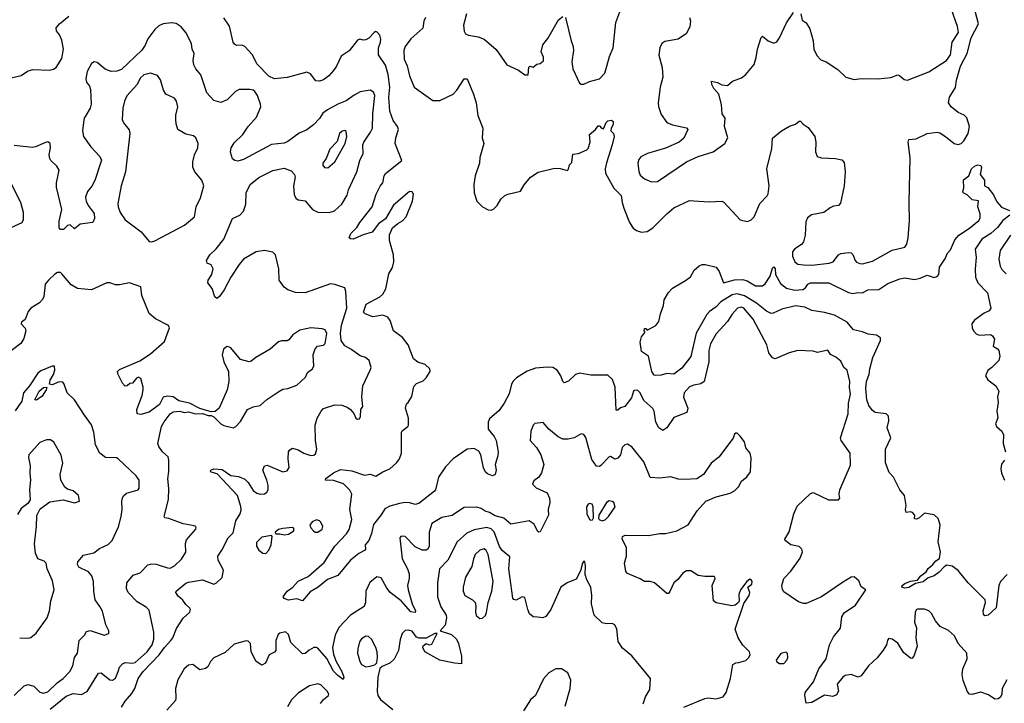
# Model space of a CAD drawing. Extents: x 2133461 to 2293071, y 753526 to 916327.
# Tile 375 of 459: x 2249625 to 2256622, y 842889 to 847744. Entities that reach past the tile are written whole.
import ezdxf

# ---------------------------------------------------------------- set-up
doc = ezdxf.new("R2010")
doc.units = 0

msp = doc.modelspace()

# ---------------------------------------------------------------- linework, layer by layer
at = {"layer": '0CON10XD'}
for points in [[(2253505, 847760), (2253543.3, 847595), (2253558.8, 847555), (2253561.4, 847525), (2253549.5, 847445), (2253556.4, 847396.4), (2253604.3, 847294.3), (2253615.9, 847285.9), (2253635, 847286), (2253675, 847304.3), (2253745, 847323.8), (2253784.3, 847365), (2253798.9, 847415), (2253817, 847483), (2253843.3, 847545), (2253862.3, 847725), (2253917.5, 847875)], [(2253533.3, 846713.3), (2253549.3, 846730.7), (2253555, 846790), (2253596.4, 846793.6), (2253655, 846820), (2253665, 846830), (2253680, 846875), (2253675, 846930), (2253716.7, 846965), (2253735, 846990), (2253745, 846990), (2253760, 846975), (2253775, 846970), (2253792.5, 847015), (2253805, 847026.7), (2253831.7, 847031.7), (2253841.7, 847021.7), (2253843.3, 847003.3), (2253827.7, 846972.3), (2253826.2, 846956.2), (2253845, 846936.2), (2253849.4, 846915), (2253836.7, 846855), (2253795, 846727.5), (2253785.8, 846685), (2253787.5, 846655), (2253847.8, 846547.8), (2253900.8, 846495), (2253905.8, 846445), (2253917.5, 846405), (2253958.6, 846305), (2253984.5, 846264.5), (2254008.3, 846248.3), (2254045, 846235.8), (2254085, 846240), (2254125, 846266), (2254224, 846365), (2254275, 846407.5), (2254385, 846459.2), (2254415, 846457.5), (2254525, 846450), (2254615.8, 846455.8), (2254628.7, 846448.7), (2254745, 846323.8), (2254795, 846310), (2254820.5, 846319.5), (2254843.8, 846345), (2254885, 846438.8), (2254937.4, 846492.6), (2254945, 846507.5), (2254951.8, 846565), (2254934.5, 846685), (2254970.9, 846829.1), (2254975, 846903.3), (2255039.4, 846955), (2255095, 846988.6), (2255138.4, 847001.6), (2255165, 847023.8), (2255175, 847023.3), (2255192.7, 847002.7), (2255228.7, 846978.7), (2255275, 846915.8), (2255284.2, 846875), (2255280.4, 846805), (2255293.3, 846773.3), (2255322.9, 846762.9), (2255422.1, 846757.9), (2255468.6, 846748.6), (2255485, 846729.2), (2255491.9, 846665), (2255484.8, 846565), (2255458.5, 846441.5), (2255445, 846425.6), (2255408.8, 846421.2), (2255385, 846409.2), (2255340, 846375), (2255252.7, 846357.3), (2255225, 846338.2), (2255212, 846308), (2255207.2, 846215), (2255195, 846165.7), (2255181.1, 846148.9), (2255135, 846118.1), (2255117.8, 846095), (2255117.5, 846065), (2255134.5, 846025), (2255155, 846008.1), (2255195, 846002.5), (2255255, 846001.5), (2255377.5, 846015), (2255406, 846025), (2255444, 846075), (2255460, 846085), (2255515, 846091.4), (2255535, 846088), (2255546.8, 846076.8), (2255562, 846035), (2255573.2, 846023.2), (2255595, 846012), (2255615, 846011.2), (2255685, 846028.6), (2255825, 846106.8), (2255915, 846129.7), (2255929.1, 846150.9), (2255940, 846195), (2255949.3, 846315), (2255945.8, 846445), (2255954.1, 846764.1), (2255938.9, 846875), (2255945, 846893.8), (2255995, 846898.1), (2256075, 846935.5), (2256145, 846946.7), (2256165, 846941.1), (2256205.3, 846915.3), (2256265, 846864.4), (2256295, 846857.1), (2256315, 846864.3), (2256335, 846882.9), (2256366.4, 846935), (2256376.2, 846985), (2256356.8, 847046.8), (2256336.2, 847066.2), (2256295, 847085.7), (2256245, 847126.7), (2256226.7, 847155), (2256232, 847195), (2256276.1, 847263.9), (2256283.3, 847315), (2256311.2, 847415), (2256358.4, 847505), (2256387.7, 847615), (2256438.7, 847715), (2256415.4, 847805)], [(2255177.5, 847785), (2255185, 847740), (2255215, 847722.5), (2255239.5, 847679.5), (2255263.3, 847595), (2255270, 847535), (2255289.3, 847489.3), (2255319.3, 847459.3), (2255356.1, 847446.1), (2255440.5, 847390.5), (2255495.9, 847335.9), (2255555, 847320), (2255605, 847326.2), (2255725, 847323.8), (2255815, 847333.3), (2255865, 847353.8), (2255878.8, 847348.8), (2255910.3, 847320.3), (2255935, 847314.2), (2256085, 847373.1), (2256212.5, 847455), (2256240, 847495), (2256252.5, 847585), (2256296, 847654), (2256290.5, 847695), (2256246.6, 847816.6)], [(2249525, 847322.5), (2249635, 847348), (2249680.7, 847379.3), (2249715, 847390.6), (2249836.6, 847386.6), (2249865, 847392.1), (2249885, 847404.5), (2249925, 847469.2), (2249936.7, 847535), (2249925, 847598), (2249907.4, 847637.4), (2249885.7, 847665), (2249884, 847686), (2249908.9, 847715), (2249975, 847768.9)], [(2255905, 843250), (2255865.4, 843315.4), (2255825, 843344), (2255801.7, 843348.3), (2255792.9, 843337.1), (2255785.6, 843304.4), (2255762.6, 843267.4), (2255718, 843212), (2255656.2, 843155), (2255605.5, 843084.5), (2255585, 843074.3), (2255535, 843094.6), (2255492.6, 843087.4), (2255474.8, 843075.2), (2255435.5, 843025), (2255444.4, 842975), (2255430.5, 842949.5), (2255405, 842937.1), (2255345, 842947.1), (2255255, 842896), (2255215, 842890), (2255204, 842945), (2255207.1, 842965), (2255267.2, 843042.7), (2255303.3, 843135), (2255356.5, 843205), (2255380, 843305), (2255409.7, 843360.3), (2255458.3, 843421.7), (2255466.7, 843503.3), (2255485, 843531.9), (2255565.6, 843585), (2255637.5, 843695), (2255606.1, 843716.1), (2255588, 843758), (2255555, 843787.1), (2255535, 843784.4), (2255472.1, 843747.9), (2255324.2, 843645), (2255215, 843596.9), (2255195, 843597.1), (2255160.7, 843610.7), (2255055, 843682), (2255045, 843696.7), (2255041.9, 843725), (2255055.6, 843775), (2255105, 843828.1), (2255170.7, 843919.3), (2255187.8, 843965), (2255182.9, 843985), (2255165, 844001.9), (2255105, 844015.6), (2255066, 844045), (2255062.9, 844055), (2255093.4, 844106.6), (2255127.4, 844235), (2255150.2, 844289.8), (2255245, 844380), (2255264.1, 844385.9), (2255374.1, 844334.1), (2255445, 844333.3), (2255452.5, 844345), (2255448, 844375), (2255452.5, 844405), (2255528.8, 844581.2), (2255527.1, 844665), (2255464.2, 844755), (2255459.2, 844775), (2255511.9, 844945), (2255515, 845020), (2255530, 845085), (2255522.2, 845132.2), (2255523.8, 845175), (2255506.2, 845255), (2255481.2, 845275), (2255459.7, 845319.7), (2255425, 845348), (2255387, 845367), (2255368, 845398), (2255295, 845380.5), (2255265, 845389.2), (2255154.6, 845394.6), (2255092.4, 845377.6), (2254995, 845336.7), (2254975, 845342.5), (2254948.3, 845378.3), (2254935.4, 845435.4), (2254838, 845618), (2254772.5, 845695), (2254755, 845702.5), (2254726, 845695), (2254687.6, 845652.4), (2254655, 845600), (2254575, 845514.2), (2254535, 845442), (2254522.7, 845395), (2254522, 845315), (2254490, 845175), (2254465, 845157.8), (2254415, 845149.6), (2254385, 845137.5), (2254347.5, 845095), (2254343.1, 845063.1), (2254373.5, 844985), (2254365.8, 844955), (2254275, 844919.4), (2254224.2, 844845), (2254195, 844827.5), (2254166.7, 844845), (2254146.9, 844886.9), (2254133.5, 844965), (2254125, 844984), (2254060.7, 845040.7), (2254035.7, 845095), (2254015, 845112.9), (2253995, 845111.9), (2253988.1, 845105), (2253971.9, 845058.1), (2253925, 844998), (2253895, 844988.6), (2253875, 844970.8), (2253865, 844971.2), (2253857.6, 845135), (2253838.2, 845188.2), (2253805, 845218.7), (2253685, 845219), (2253605, 845234.1), (2253575, 845224.6), (2253525, 845176.4), (2253495, 845165.6), (2253484.6, 845174.6), (2253470.4, 845215), (2253443.8, 845255), (2253415, 845273.3), (2253375, 845277.1), (2253291.1, 845268.9), (2253232.4, 845247.6), (2253155, 845200.9), (2253132.5, 845177.5), (2253120.9, 845155), (2253103.4, 845086.6), (2253068.7, 845021.3), (2253031.5, 844968.5), (2252965, 844909.6), (2252953.7, 844885), (2252955.4, 844835), (2252996.4, 844785), (2253012.2, 844755), (2253026.2, 844675), (2253023.4, 844646.6), (2253003.8, 844586.2), (2253010.5, 844545), (2253004, 844515), (2252985, 844504.3), (2252948.9, 844518.9), (2252935, 844531.4), (2252921.9, 844561.9), (2252903.4, 844655), (2252888.9, 844678.9), (2252855, 844697.7), (2252805, 844693.8), (2252705, 844626.6), (2252652.3, 844567.7), (2252602.5, 844495), (2252580, 844405), (2252572, 844395), (2252462.4, 844307.6), (2252435, 844301.4), (2252397.9, 844312.1), (2252365, 844315.4), (2252325, 844309.1), (2252255, 844289.7), (2252219.4, 844270.6), (2252195, 844227.5), (2252140, 844160), (2252125.3, 844094.7), (2252106, 844045), (2252081.2, 844015), (2252082, 843985), (2252076.2, 843975), (2252035, 843953.1), (2251975, 843905.7), (2251885, 843797.1), (2251811.5, 843768.5), (2251746.7, 843715), (2251688.6, 843681.4), (2251635, 843616.7), (2251595, 843630), (2251535, 843622.5), (2251505, 843632.5), (2251497.5, 843645), (2251526, 843685), (2251567, 843713), (2251605, 843755.8), (2251675, 843790), (2251789.7, 843890.3), (2251837.2, 843962.8), (2251865.3, 844005), (2251947.8, 844092.2), (2251966.7, 844123.4), (2251985.6, 844195), (2251971.2, 844265), (2251985.4, 844375), (2251972, 844402), (2251926.8, 844446.8), (2251855, 844471.5), (2251797.5, 844475), (2251801.2, 844485), (2251855, 844525.6), (2251905, 844550), (2251985, 844540), (2252075, 844508.5), (2252115, 844515.5), (2252155, 844501.8), (2252206.7, 844533.4), (2252255, 844553.3), (2252305, 844599.2), (2252325.2, 844625), (2252337.5, 844665), (2252337.7, 844812.3), (2252343.8, 844825), (2252383.3, 844855), (2252388, 844865), (2252387.8, 844915), (2252368, 844985), (2252374, 845015), (2252385, 845026), (2252410.9, 845069.1), (2252425, 845140), (2252445, 845161.2), (2252491.4, 845178.6), (2252515, 845201.2), (2252542, 845245), (2252540, 845265), (2252506.2, 845295), (2252455, 845312.9), (2252424, 845335), (2252386, 845435), (2252345, 845487.9), (2252281.1, 845535), (2252256.9, 845606.9), (2252241.2, 845631.2), (2252205, 845646.7), (2252135, 845632.9), (2252080, 845655), (2252068.3, 845668.3), (2252086.4, 845723.6), (2252184.7, 845775.3), (2252205.5, 845795), (2252227.2, 845832.8), (2252249.5, 845940.5), (2252275.5, 845985), (2252283.4, 846025), (2252281.9, 846075), (2252253.8, 846175), (2252252.8, 846217.2), (2252273.5, 846265), (2252312.3, 846297.7), (2252345, 846315.8), (2252371.6, 846345), (2252417.1, 846455), (2252423.3, 846505), (2252415, 846520.8), (2252395, 846524.3), (2252282.3, 846427.7), (2252225, 846330.8), (2252175.5, 846294.5), (2252131.2, 846235), (2252065, 846215.8), (2251995, 846186.2), (2251975, 846187.5), (2251967.5, 846195), (2251978.8, 846225), (2252021.3, 846268.7), (2252042.9, 846305), (2252130, 846415), (2252159.5, 846505), (2252187.3, 846562.7), (2252205.7, 846585), (2252215.7, 846635), (2252225, 846651.2), (2252340.8, 846745), (2252294.2, 846865), (2252297.7, 846905), (2252318.3, 846965), (2252311.2, 846985), (2252278.3, 847028.3), (2252255.4, 847095.4), (2252249.3, 847195), (2252256.4, 847265), (2252244.4, 847355), (2252225, 847421.8), (2252174.7, 847495), (2252174.7, 847545), (2252190.3, 847585), (2252191.8, 847605), (2252185, 847634.2), (2252165, 847655.7), (2252155, 847660.8), (2252145, 847654.4), (2252106.2, 847613.8), (2252085, 847601.6), (2252065, 847599.7), (2252042.7, 847607.3), (2252025, 847599.3), (2251967.5, 847522.5), (2251910.9, 847485), (2251877.1, 847415), (2251855, 847383.1), (2251822.5, 847345), (2251785, 847317.5), (2251755, 847308), (2251730.5, 847310.5), (2251690.9, 847360.9), (2251665, 847372.9), (2251525, 847334.7), (2251435, 847324.5), (2251395, 847343.8), (2251310.1, 847430.1), (2251278.9, 847495), (2251225, 847553.3), (2251205, 847564.2), (2251165, 847561.2), (2251150.9, 847570.9), (2251142.5, 847585), (2251115, 847697.5), (2251075, 847757.5)], [(2252509.7, 847760.3), (2252496.2, 847735), (2252490, 847685), (2252405, 847609.4), (2252365.2, 847554.8), (2252356.2, 847525), (2252357.4, 847465), (2252377.7, 847417.7), (2252395.3, 847345), (2252429.7, 847265), (2252561.3, 847171.3), (2252609.9, 847170.1), (2252705, 847215.8), (2252732.5, 847245), (2252784, 847325), (2252805, 847323.3), (2252850.9, 847215), (2252869.1, 847155), (2252881.1, 847065), (2252915.6, 846975), (2252912.5, 846905), (2252924, 846865), (2252895.5, 846765), (2252892.7, 846725), (2252861.5, 846635), (2252853.6, 846575), (2252855.4, 846515), (2252874.5, 846455), (2252915, 846416), (2252955, 846393.8), (2252975, 846392), (2252991.2, 846398.8), (2253018, 846425), (2253045, 846470), (2253073.3, 846495), (2253095, 846506), (2253183.9, 846526.1), (2253209.3, 846570.7), (2253255, 846626.9), (2253308.9, 846661.1), (2253425, 846689.6), (2253465, 846687.8), (2253515.8, 846674.2), (2253525, 846682.5), (2253533.3, 846713.3)], [(2252800.6, 847785), (2252778.1, 847705), (2252783, 847663), (2252794.3, 847644.3), (2252815, 847634), (2252882.7, 847622.7), (2252925.8, 847605.8), (2253012.4, 847532.4), (2253087.5, 847425), (2253170, 847385), (2253215, 847352.5), (2253238.3, 847351.7), (2253243.9, 847406.1), (2253250, 847415), (2253275, 847407.5), (2253301.2, 847428.8), (2253325, 847433.8), (2253348.8, 847451.2), (2253348.3, 847478.3), (2253330, 847515), (2253343.3, 847565), (2253378.3, 847611.7), (2253455, 847742.5), (2253485, 847767.5)], [(2254385, 847760), (2254392.5, 847735), (2254386.7, 847695), (2254363.6, 847646.4), (2254305, 847606.7), (2254209.3, 847590.7), (2254187.5, 847575), (2254173.8, 847545), (2254167.7, 847492.3), (2254190, 847405), (2254195.8, 847335.8), (2254177.8, 847265), (2254161.9, 847155), (2254165, 847127.5), (2254185, 847070), (2254223.8, 847015), (2254265, 846998.6), (2254365, 846977.5), (2254372.5, 846965), (2254346.1, 846903.9), (2254312.5, 846875), (2254215, 846830.8), (2254085.9, 846794.1), (2254038.8, 846771.2), (2254025, 846752.5), (2254019.2, 846725), (2254024.2, 846665.8), (2254035, 846641.2), (2254064.5, 846614.5), (2254115, 846592.5), (2254156.7, 846595), (2254365, 846736), (2254447.9, 846772.1), (2254554.2, 846805.8), (2254636.7, 846865), (2254658, 846905), (2254633.8, 846985), (2254638.8, 847045), (2254617.5, 847075), (2254613, 847143), (2254593.3, 847215), (2254557.5, 847255), (2254543.3, 847285), (2254541.7, 847308.3), (2254585, 847297.5), (2254615, 847282.5), (2254655, 847277.5), (2254691.7, 847308.3), (2254755, 847330.8), (2254785.7, 847355), (2254843.8, 847426.2), (2254858.9, 847475), (2254867.5, 847535), (2254895, 847617.5), (2254905, 847626.7), (2254945, 847593.8), (2254985, 847578.8), (2255005, 847586.2), (2255024.3, 847615), (2255075, 847721.2), (2255125, 847796.7)], [(2251311.1, 844381.1), (2251335, 844374.2), (2251365, 844378), (2251381.2, 844388.8), (2251390, 844405), (2251391.1, 844435), (2251382.2, 844475), (2251354, 844546), (2251363.9, 844576.1), (2251385, 844581.2), (2251495, 844534.2), (2251525, 844539.2), (2251540, 844565), (2251533.4, 844626.6), (2251535.8, 844674.2), (2251545, 844690), (2251565, 844701.2), (2251605, 844688.6), (2251643.3, 844665), (2251695, 844649.4), (2251715, 844650.8), (2251728.2, 844661.8), (2251737.7, 844695), (2251727.6, 844755), (2251725.5, 844865), (2251738.6, 844915), (2251766.8, 844963.2), (2251785, 844982), (2251865, 845009.2), (2251915.6, 845005.6), (2251952.7, 844992.7), (2251976.7, 844975), (2251998.6, 844948.6), (2252015, 844913.3), (2252025, 844906.7), (2252039.5, 844910.5), (2252047.5, 844925), (2252050, 844975), (2252063.6, 844996.4), (2252055.8, 845065), (2252064.3, 845145), (2252116.2, 845255), (2252123.8, 845275), (2252108.8, 845325), (2252083.3, 845345), (2252045, 845357.1), (2251978, 845405), (2251935, 845427.1), (2251910.3, 845465), (2251905.8, 845515), (2251913.3, 845575), (2251949.6, 845695), (2251943.3, 845815), (2251935, 845840), (2251865, 845864.5), (2251835, 845867.5), (2251655, 845805.6), (2251585, 845806.7), (2251531.2, 845825), (2251505, 845844), (2251470, 845895), (2251467.5, 845975), (2251442, 846075), (2251424, 846094), (2251365, 846105.8), (2251305, 846095.4), (2251215, 846043.1), (2251184.6, 846005), (2251126.5, 845915), (2251078.6, 845825), (2251045, 845777.5), (2251025, 845763.3), (2251012.5, 845775), (2250994, 845835), (2250963.3, 845875), (2250963.8, 845895), (2250990, 845935), (2251000, 845975), (2250985, 846002.5), (2250957.5, 846015), (2250953.8, 846033.8), (2250977.5, 846075), (2251022.4, 846117.6), (2251075, 846185.6), (2251138.4, 846331.6), (2251189.2, 846355), (2251215.5, 846385), (2251232.9, 846435), (2251235.6, 846515), (2251263.3, 846575), (2251325, 846623.3), (2251425, 846674.3), (2251505, 846690), (2251555, 846670), (2251578.6, 846645), (2251581.9, 846625), (2251571.8, 846565), (2251575, 846502.5), (2251587, 846477), (2251605, 846465.6), (2251655, 846458.6), (2251705, 846397.5), (2251745, 846378.5), (2251825, 846375.5), (2251863.3, 846386.7), (2251914.4, 846435), (2251951.7, 846498.3), (2251962.5, 846535), (2252022.1, 846665), (2252041.8, 846745), (2252065.9, 846795), (2252064.7, 846855), (2252070, 846875), (2252118.9, 846945), (2252132.2, 846975), (2252134, 847075), (2252150, 847205), (2252139.4, 847229.4), (2252115, 847244.5), (2252045, 847231.8), (2252001.1, 847208.9), (2251945, 847167.5), (2251885, 847144.5), (2251813.5, 847105), (2251778.4, 847081.6), (2251755, 847042.2), (2251712.6, 846997.4), (2251665, 846962.2), (2251611.1, 846938.9), (2251531.3, 846878.7), (2251505, 846867.8), (2251415, 846857.5), (2251215, 846751.5), (2251175, 846740), (2251153.4, 846743.4), (2251137.3, 846757.3), (2251124.4, 846804.4), (2251129.1, 846835), (2251149.5, 846870.5), (2251210.8, 846929.2), (2251248.2, 846985), (2251307.6, 847052.4), (2251337.8, 847125), (2251336.5, 847145), (2251315.6, 847205), (2251297.1, 847235), (2251285, 847242.9), (2251261.7, 847248.3), (2251185, 847248.1), (2251158, 847235), (2251100, 847175), (2251055, 847156.9), (2251005, 847171.4), (2250955, 847224), (2250912.8, 847352.7), (2250876.7, 847395), (2250863.6, 847423.6), (2250858.9, 847455), (2250865.5, 847505.5), (2250851.9, 847535), (2250845.6, 847575), (2250805, 847654), (2250772.7, 847692.7), (2250737, 847717), (2250705, 847722.1), (2250645, 847716.2), (2250615, 847701.8), (2250585, 847675.6), (2250535, 847607.5), (2250516.7, 847563.3), (2250492.8, 847527.2), (2250348.5, 847391.5), (2250315, 847378.4), (2250275, 847376.7), (2250233.7, 847393.7), (2250175, 847440), (2250155, 847444.2), (2250135, 847434.2), (2250105, 847376), (2250094.7, 847325), (2250100.5, 847300.5), (2250121.8, 847271.8), (2250129.2, 847249.2), (2250133.5, 847145), (2250125.6, 847115), (2250096, 847064), (2250084.5, 847045), (2250077.8, 847015), (2250071.1, 846955), (2250079.4, 846915), (2250131.4, 846841.4), (2250195, 846773.8), (2250206.8, 846746.8), (2250158.5, 846601.5), (2250137.7, 846562.3), (2250106.7, 846525), (2250091.9, 846485), (2250097.1, 846455), (2250110.8, 846425), (2250155, 846367.5), (2250157.7, 846332.3), (2250145, 846303.3), (2250055, 846293.3), (2250015, 846260), (2249985, 846287.5), (2249965, 846282.5), (2249936, 846254), (2249915, 846254), (2249906.7, 846265), (2249906.4, 846313.6), (2249925.5, 846395.5), (2249886.7, 846555), (2249886.7, 846585), (2249906, 846675), (2249890, 846705), (2249846.7, 846745), (2249839.5, 846759.5), (2249834, 846785), (2249844, 846835), (2249842, 846865), (2249825, 846877.1), (2249807.9, 846872.1), (2249738.3, 846841.7), (2249715, 846837.3), (2249585, 846851.5)], [(2250565, 846166), (2250585, 846174.2), (2250795.5, 846284.5), (2250868, 846345), (2250880, 846415), (2250910.5, 846479.5), (2250933.8, 846565), (2250918.8, 846605), (2250870, 846665), (2250856.6, 846696.6), (2250855.7, 846735), (2250868, 846785), (2250890, 846835), (2250893.3, 846865), (2250876.7, 846905), (2250860.5, 846920.5), (2250805, 846931.2), (2250750, 846965), (2250736.9, 847005), (2250734.4, 847035.6), (2250734.5, 847065.5), (2250749.4, 847125), (2250740.6, 847165), (2250725, 847187.1), (2250664.4, 847214.4), (2250647.5, 847245), (2250626.8, 847316.8), (2250605, 847348.8), (2250555, 847365.8), (2250506.3, 847353.7), (2250481.1, 847328.9), (2250459.5, 847285), (2250434.7, 847255.3), (2250386, 847204), (2250368.8, 847165), (2250358.5, 847115), (2250353.1, 847035), (2250362.8, 847012.8), (2250402.7, 846962.7), (2250408.8, 846935), (2250376.2, 846665), (2250347.3, 846565), (2250323.3, 846436.7), (2250324.6, 846415), (2250340, 846375), (2250375, 846322.5), (2250488.6, 846238.6), (2250545, 846170), (2250565, 846166)], [(2251815, 846692), (2251865.8, 846735), (2251938.6, 846865), (2251950.8, 846915), (2251945, 846950), (2251935, 846957.5), (2251916.4, 846953.6), (2251898.8, 846935), (2251880.3, 846879.7), (2251828.6, 846825), (2251802.5, 846757.5), (2251779.2, 846725), (2251780.3, 846710.3), (2251791.2, 846695), (2251815, 846692)], [(2256643.8, 843805), (2256594.6, 843755), (2256583.2, 843725), (2256565, 843566.7), (2256506.7, 843515), (2256485, 843510), (2256475, 843523.3), (2256471.8, 843545), (2256488.5, 843605), (2256485.6, 843625), (2256366.7, 843745), (2256295, 843833.3), (2256252.9, 843862.9), (2256215, 843869.1), (2256195, 843857.9), (2256160.3, 843819.7), (2256124, 843795), (2256080.9, 843779.1), (2256045, 843752.2), (2255990.3, 843739.7), (2255945, 843712.2), (2255915, 843706), (2255894.1, 843714.1), (2255896, 843725), (2255915, 843739.5), (2255955, 843755.5), (2256005.7, 843764.3), (2256028.6, 843795), (2256066.5, 843823.5), (2256082.3, 843847.7), (2256115.3, 843874.7), (2256135, 843901.4), (2256161.7, 843918.3), (2256168.8, 843965), (2256151.5, 844035), (2256166.1, 844156.1), (2256151.4, 844201.4), (2256125, 844227.1), (2256055, 844240), (2256016.2, 844205), (2255995, 844196.7), (2255985, 844200), (2255986, 844225), (2255971.2, 844245), (2255955, 844250), (2255925, 844243.3), (2255920, 844265), (2255924.4, 844295), (2255912.7, 844365), (2255878.9, 844405), (2255835, 844494.4), (2255805, 844529.4), (2255777.3, 844597.3), (2255777.5, 844695), (2255815.7, 844775), (2255790.4, 844845), (2255801.2, 844895), (2255799.1, 844929.1), (2255782, 844945), (2255705, 844953.8), (2255685, 844968.8), (2255660, 845005), (2255645.3, 845045), (2255638.8, 845125), (2255643.8, 845175), (2255662.3, 845227.7), (2255666.4, 845265), (2255688.8, 845345), (2255743.6, 845465), (2255743.3, 845485), (2255715, 845504.6), (2255655, 845511.5), (2255615, 845527.3), (2255551.4, 845541.4), (2255506.1, 845596.1), (2255415.5, 845645.5), (2255345, 845664.4), (2255255, 845678), (2255205, 845702.9), (2255138.3, 845711.7), (2255040.7, 845689.3), (2254980.9, 845659.1), (2254965, 845657.8), (2254932.5, 845675), (2254861.7, 845731.7), (2254775, 845782.5), (2254725, 845798.4), (2254689.2, 845790.8), (2254608.4, 845741.6), (2254575, 845705.4), (2254528.1, 845671.9), (2254509.3, 845650.7), (2254431.6, 845518.4), (2254395, 845351.2), (2254329.7, 845270.3), (2254275, 845226.2), (2254225, 845231.2), (2254185, 845220), (2254145, 845217.5), (2254135, 845220), (2254116.7, 845245), (2254093.9, 845353.9), (2254045, 845387.5), (2254034.2, 845454.2), (2254045, 845492.5), (2254070, 845525), (2254063.8, 845533.8), (2254065, 845550), (2254075, 845550), (2254085, 845540), (2254146.7, 845573.3), (2254168.3, 845601.7), (2254179.4, 845655), (2254201.1, 845715), (2254205.7, 845755), (2254235, 845807.5), (2254265, 845837.5), (2254358, 845892), (2254391.7, 845918.3), (2254419.4, 845965), (2254455, 845996.5), (2254475, 846005.5), (2254496.5, 846006.5), (2254575, 845985.7), (2254596.7, 845956.7), (2254626, 845876), (2254705, 845897.7), (2254765, 845899.1), (2254795, 845889.5), (2254853.8, 845853.8), (2254905, 845854.3), (2254922, 845868), (2254958.3, 845921.7), (2254975, 845980), (2254985, 845990), (2254993.8, 845975), (2254996.9, 845935), (2255031.1, 845871.1), (2255075, 845837.5), (2255135, 845824.4), (2255191.5, 845828.5), (2255209.3, 845840.7), (2255225.4, 845865), (2255245, 845875.7), (2255375, 845875.3), (2255515, 845806.1), (2255545, 845800.4), (2255585, 845806.9), (2255615, 845804.4), (2255653.8, 845826.2), (2255731.5, 845828.5), (2255795, 845871.4), (2255880, 845905), (2255915, 845910.8), (2255985, 845900), (2256025, 845908.8), (2256075, 845930), (2256123.1, 845913.1), (2256145, 845920), (2256156.6, 845935), (2256162.7, 845987.3), (2256205, 846051.2), (2256215.7, 846085), (2256240.2, 846109.8), (2256270.2, 846179.8), (2256298.8, 846215), (2256375.4, 846264.6), (2256441.8, 846318.2), (2256451.1, 846335), (2256451.8, 846365), (2256433.6, 846415), (2256438.3, 846458.3), (2256395, 846465.8), (2256359.4, 846499.4), (2256330, 846515), (2256326.7, 846525), (2256335, 846550), (2256333, 846607), (2256370, 846635), (2256390, 846685), (2256410, 846705), (2256435, 846712.5), (2256455, 846710), (2256460, 846695), (2256450, 846645), (2256482.5, 846605), (2256482.5, 846565), (2256505, 846552.5), (2256545, 846500), (2256569.7, 846449.7), (2256603.3, 846413.3), (2256658.3, 846388.3)], [(2249534.7, 846255.3), (2249642.5, 846305), (2249652.2, 846325), (2249651.5, 846375), (2249633.5, 846445), (2249565, 846580)], [(2256662.5, 846355), (2256611.7, 846318.3), (2256575, 846268.1), (2256526.5, 846225), (2256462.5, 846185), (2256414.6, 846115), (2256422.9, 846055), (2256414.5, 845975), (2256417.5, 845915), (2256433.8, 845875), (2256502.5, 845805), (2256526.7, 845695), (2256515, 845677.5), (2256479.3, 845660.7), (2256410.7, 845609.3), (2256392.5, 845585), (2256393.3, 845555), (2256403.6, 845533.6), (2256423.6, 845513.6), (2256443.6, 845503.6), (2256525, 845507.5), (2256539.3, 845499.3), (2256552.5, 845475), (2256543.3, 845425), (2256575, 845407.5), (2256582.5, 845395), (2256590, 845355), (2256583.3, 845325), (2256535, 845273.3), (2256505, 845252.5), (2256490, 845215), (2256505, 845186.7), (2256563.3, 845145), (2256583.3, 845105), (2256573.8, 845065), (2256578, 845025), (2256570, 844965), (2256577, 844917), (2256559.2, 844875), (2256566.2, 844855), (2256605, 844822.5), (2256616.1, 844796.1), (2256613.3, 844735), (2256630, 844675)], [(2256666.5, 846215), (2256592.5, 846105), (2256583.6, 846043.6), (2256593.7, 845993.7), (2256605, 845970), (2256635, 845938.6)], [(2251467.3, 845102.7), (2251495, 845119.1), (2251530, 845125), (2251595, 845149.2), (2251655.8, 845205), (2251671.3, 845238.7), (2251706.2, 845265), (2251716, 845285), (2251710, 845365), (2251725, 845406.2), (2251741.2, 845425), (2251785, 845433.5), (2251796.9, 845445), (2251807.7, 845515), (2251795, 845541.4), (2251775, 845548.6), (2251695, 845556.5), (2251615, 845540.5), (2251566, 845505), (2251538.8, 845471.2), (2251525, 845463.8), (2251485, 845463.8), (2251465, 845456.2), (2251405, 845403.8), (2251303.3, 845345), (2251271.2, 845318.8), (2251255, 845314), (2251195, 845331.2), (2251125, 845413.3), (2251105, 845422.5), (2251095, 845420), (2251072.5, 845405), (2251063.8, 845365), (2251076, 845315), (2251108, 845245), (2251111.2, 845175), (2251098.8, 845115), (2251043.3, 844985), (2251015, 844962.5), (2250985, 844960), (2250905, 844982.5), (2250831.7, 845021.7), (2250755, 845036.7), (2250715, 845066.7), (2250675, 845071.2), (2250645, 845062.5), (2250619.3, 845010.7), (2250545, 844956.7), (2250485, 844940), (2250460, 844945), (2250458, 844975), (2250495.8, 845075), (2250502.5, 845115), (2250502.5, 845135), (2250485.9, 845195.9), (2250470, 845205), (2250455, 845197.5), (2250426.1, 845163.9), (2250408.3, 845161.7), (2250390, 845145), (2250375, 845142.5), (2250355, 845162.5), (2250323.8, 845225), (2250320, 845245), (2250335, 845260), (2250478.3, 845321.7), (2250555, 845371.2), (2250655, 845460), (2250690, 845555), (2250683, 845573), (2250590.3, 845620.3), (2250545, 845658.8), (2250493.3, 845785), (2250485, 845848), (2250405, 845875.6), (2250335, 845860.5), (2250305, 845861.5), (2250266.1, 845876.1), (2250245, 845876.3), (2250135, 845825.7), (2250035, 845835.8), (2249990.9, 845860.9), (2249925, 845940), (2249915, 845948), (2249895, 845948), (2249873.8, 845936.2), (2249830, 845895), (2249807.1, 845865), (2249795.8, 845775), (2249785.8, 845755), (2249765, 845732.9), (2249705, 845695.8), (2249685, 845671.2), (2249663.3, 845615), (2249637.3, 845595), (2249636.1, 845585), (2249663.5, 845553.5), (2249669.8, 845535), (2249655, 845481.1), (2249633.5, 845445), (2249555, 845384.4)], [(2249585, 842945.6), (2249657, 843013), (2249685, 843023.1), (2249725, 843010), (2249769.2, 842969.2), (2249795, 842962.3), (2249825, 842970.8), (2249891.2, 843035), (2249935, 843065.4), (2249980.5, 843115), (2250002.5, 843155), (2250015.6, 843215), (2250035.5, 843245), (2250048, 843335), (2250085, 843372.5), (2250100.5, 843399.5), (2250125, 843406.2), (2250226.1, 843373.9), (2250257.5, 843385), (2250258, 843405), (2250236.6, 843446.6), (2250213.2, 843543.2), (2250195, 843576.2), (2250160.8, 843625), (2250151.5, 843685), (2250150, 843755), (2250138.2, 843795), (2250115, 843822.9), (2250045.8, 843855.8), (2250036, 843875), (2250038, 843895), (2250079.1, 843940.9), (2250152.4, 843957.6), (2250192.5, 843987.5), (2250255, 844017.5), (2250283.5, 844045), (2250326.4, 844143.6), (2250346.1, 844216.1), (2250354, 844265), (2250350, 844325), (2250355, 844347.5), (2250365, 844366.2), (2250385, 844381.2), (2250467.5, 844405), (2250473.3, 844416.7), (2250473.9, 844473.9), (2250453.8, 844505), (2250325, 844626.2), (2250312.3, 844632.3), (2250235, 844634.3), (2250195.5, 844665.5), (2250163.1, 844725), (2250152, 844815), (2250136.6, 844866.6), (2250086.2, 844936.2), (2250013.8, 845043.8), (2249962.9, 845095), (2249942, 845155), (2249930.8, 845170.8), (2249905, 845173.1), (2249855, 845151.9), (2249836.7, 845155), (2249842.2, 845185), (2249866.4, 845225), (2249874.2, 845254.2), (2249873, 845283), (2249855, 845284), (2249775, 845251.2), (2249755, 845233.3), (2249695.8, 845144.2), (2249652, 845095), (2249640, 845035), (2249592.6, 844967.4)], [(2249745, 845042), (2249733.3, 845045), (2249762.5, 845105), (2249795, 845131.4), (2249817.5, 845135), (2249814.2, 845115), (2249785, 845071.4), (2249745, 845042)], [(2249842, 842848), (2249955, 842940.5), (2250005, 842958.8), (2250065, 842950.6), (2250105, 842973.1), (2250185, 843103.1), (2250205, 843104.4), (2250266.8, 843056.8), (2250285, 843052.5), (2250305, 843068), (2250324.7, 843115.3), (2250333.7, 843146.4), (2250355, 843169.5), (2250375, 843177.9), (2250425, 843173.7), (2250445, 843179.4), (2250531.8, 843255), (2250567.5, 843305), (2250577.5, 843345), (2250579.2, 843395), (2250545, 843550), (2250525, 843570.8), (2250459.2, 843609.2), (2250396.2, 843675), (2250384.2, 843705), (2250387.3, 843745), (2250431.4, 843798.6), (2250480.6, 843815), (2250535, 843872.9), (2250565, 843879.3), (2250595, 843876.9), (2250675, 843851.1), (2250695, 843850), (2250725, 843865.6), (2250775, 843911.9), (2250807, 843963), (2250803.8, 844025), (2250810.9, 844049.1), (2250876, 844125), (2250878.8, 844135), (2250876.7, 844145), (2250865, 844150), (2250785.9, 844164.1), (2250685, 844202.5), (2250656.2, 844206.2), (2250652, 844215), (2250682.7, 844337.3), (2250685.4, 844415), (2250677.4, 844482.6), (2250685.4, 844535), (2250686.2, 844616.2), (2250679.6, 844639.6), (2250641.2, 844675), (2250613, 844713), (2250606, 844735), (2250631.9, 844855), (2250651.1, 844888.9), (2250695, 844946.2), (2250715, 844960), (2250763.9, 844963.9), (2250795, 844953.8), (2250825, 844958.8), (2250875, 844946.2), (2250925, 844947.5), (2250965, 844933.8), (2250985, 844933.3), (2251005, 844923.3), (2251054.4, 844874.4), (2251075, 844862), (2251145, 844846.2), (2251161.2, 844855), (2251195, 844891.2), (2251245, 844976.2), (2251285, 844993.8), (2251333.3, 845005), (2251382, 845048), (2251467.3, 845102.7)], [(2254345, 842861.2), (2254495, 842924.4), (2254515, 842927.8), (2254575, 842920), (2254625, 842936), (2254645.7, 842965), (2254677.1, 843065), (2254693.3, 843165), (2254715, 843176.7), (2254735, 843178.8), (2254786.1, 843193.9), (2254807.5, 843215), (2254817.5, 843235), (2254812.5, 843255), (2254765, 843301.2), (2254730.6, 843355), (2254710.6, 843415), (2254772, 843598), (2254809.2, 843655), (2254813.8, 843675), (2254800, 843715), (2254827.5, 843735), (2254830, 843755), (2254822.5, 843765), (2254815, 843770), (2254792.5, 843755), (2254747.5, 843695), (2254737, 843663), (2254737.5, 843615), (2254732.5, 843605), (2254710, 843585), (2254685, 843582.5), (2254575, 843603.8), (2254556.4, 843616.4), (2254546.7, 843725), (2254568, 843775), (2254566.2, 843785), (2254558.9, 843788.9), (2254495, 843789.1), (2254447.1, 843797.1), (2254395, 843829.4), (2254365, 843830.6), (2254337.4, 843812.6), (2254301.7, 843768.3), (2254274, 843745), (2254245, 843683.3), (2254235, 843670), (2254225, 843668.8), (2254135.7, 843745.7), (2254106.1, 843753.9), (2254065, 843754.3), (2254035, 843772), (2253945, 843811.2), (2253933.3, 843825), (2253924.3, 843884.3), (2253936.7, 843935), (2253938.1, 843995), (2253906, 844055), (2253908.8, 844075), (2253927, 844083), (2254095, 844081.4), (2254175, 844094.6), (2254215, 844094.1), (2254295, 844114.6), (2254375, 844156.7), (2254439.4, 844255), (2254500.8, 844325), (2254575, 844356.7), (2254675, 844382.2), (2254705, 844399.2), (2254733.6, 844426.4), (2254755, 844468), (2254792.1, 844497.9), (2254817.9, 844532.1), (2254822.7, 844632.7), (2254816, 844665), (2254785, 844702.5), (2254775.9, 844745.9), (2254745, 844787.5), (2254725, 844807.5), (2254715, 844807.5), (2254705, 844800), (2254695, 844772.5), (2254593.4, 844636.6), (2254538.8, 844595), (2254485, 844514), (2254436.8, 844483.2), (2254355, 844478.1), (2254305, 844481.4), (2254252.7, 844497.3), (2254175, 844487.1), (2254105, 844492.5), (2254061.4, 844605), (2253975, 844710.8), (2253945, 844729.2), (2253925, 844725.7), (2253905.7, 844705), (2253894.2, 844655), (2253875, 844630.8), (2253855, 844624), (2253825, 844642), (2253815, 844640.8), (2253755, 844577.1), (2253745, 844571.9), (2253725, 844574.4), (2253691.7, 844621.7), (2253648.1, 844778.1), (2253635, 844798.8), (2253615, 844802), (2253565, 844775.8), (2253524.1, 844765.9), (2253485, 844765.8), (2253451.9, 844781.9), (2253385.4, 844835.4), (2253345, 844883.3), (2253285, 844876.7), (2253273.8, 844865), (2253258.3, 844821.7), (2253253.8, 844755), (2253298, 844705), (2253329.2, 844655), (2253349.2, 844585), (2253334, 844525), (2253315, 844496.2), (2253279.7, 844470.3), (2253270, 844445), (2253295, 844420), (2253373.3, 844385), (2253390.8, 844345), (2253392, 844315), (2253382, 844265), (2253383.8, 844225), (2253325, 844106.7), (2253315, 844104), (2253305, 844112), (2253280.3, 844160.3), (2253245.6, 844185.6), (2253115, 844162.2), (2253065, 844204.6), (2253005, 844220), (2252965, 844244.7), (2252933.2, 844253.2), (2252905, 844272), (2252875, 844282.3), (2252785, 844279.1), (2252750.7, 844259.3), (2252697.6, 844222.4), (2252625, 844208.2), (2252553.8, 844166.2), (2252534.1, 844104.1), (2252534.5, 844005), (2252525.6, 843985), (2252515, 843976.9), (2252485, 843977.3), (2252435, 844001.5), (2252365, 844074), (2252335, 844076.2), (2252326.1, 844063.9), (2252342.5, 843915), (2252380.9, 843845), (2252392.1, 843807.9), (2252393.3, 843775), (2252382.1, 843725), (2252386.2, 843695), (2252415.5, 843595), (2252438.5, 843545), (2252436.5, 843533.5), (2252405, 843537.7), (2252335.9, 843615.9), (2252257.1, 843677.1), (2252231.5, 843711.5), (2252195, 843779.4), (2252162.6, 843787.4), (2252113.2, 843746.8), (2252085.6, 843685), (2252082.7, 843605), (2252072.3, 843577.7), (2251975.3, 843514.7), (2251893.4, 843426.6), (2251866.6, 843373.4), (2251848.8, 843285), (2251854.7, 843234.7), (2251875.3, 843185), (2251915, 843116), (2251929.4, 843075), (2251925, 843058.8), (2251885, 843086.7), (2251855, 843118.5), (2251806.8, 843206.8), (2251745, 843280), (2251735, 843286.5), (2251715, 843286.5), (2251682.3, 843267.7), (2251655, 843242), (2251635, 843240), (2251550.9, 843320.9), (2251535, 843376.7), (2251515, 843395.7), (2251475, 843387.5), (2251462.8, 843377.2), (2251445.7, 843335), (2251446, 843265), (2251435, 843252), (2251397, 843233), (2251372, 843175), (2251345, 843160), (2251306.2, 843185), (2251270, 843255), (2251264.4, 843314.4), (2251249.5, 843329.5), (2251235, 843333.1), (2251150, 843310), (2251085, 843250.9), (2251005, 843211.9), (2250980, 843185), (2250962.4, 843147.6), (2250945, 843135.7), (2250905, 843127.1), (2250855, 843165.6), (2250825, 843160.6), (2250795, 843134), (2250750, 843055), (2250733.2, 842993.2), (2250735.7, 842925), (2250731.3, 842908.7), (2250670.2, 842839.8)], [(2249625, 843354), (2249685, 843351.2), (2249705, 843356.7), (2249741.7, 843388.3), (2249820, 843495), (2249836.5, 843545), (2249847.1, 843617.1), (2249869.4, 843695), (2249858.6, 843758.6), (2249821.4, 843845), (2249813.8, 843885), (2249797.9, 843897.9), (2249755, 843916), (2249736.7, 843955), (2249730.7, 844020.7), (2249745.6, 844145), (2249747.7, 844222.3), (2249770.3, 844269.7), (2249839.1, 844320.9), (2249935, 844333.8), (2250015, 844313.8), (2250050, 844325), (2250043.8, 844365), (2250005, 844398.8), (2249965, 844410), (2249945, 844423.3), (2249918, 844475), (2249912.9, 844515), (2249931.9, 844595), (2249920.7, 844650.7), (2249868, 844745), (2249845, 844759.4), (2249815, 844760), (2249768.9, 844741.1), (2249690.8, 844655), (2249687.5, 844635), (2249700.6, 844575), (2249697.1, 844525), (2249702, 844475), (2249694.2, 844405), (2249700, 844335), (2249682.7, 844307.3), (2249635, 844273.8), (2249609.7, 844230.3)], [(2256623.3, 844615), (2256601.7, 844588.3), (2256598.9, 844555), (2256603, 844523), (2256623.8, 844475)], [(2250348.8, 842861.2), (2250375, 842903.8), (2250421.7, 842958.3), (2250443.8, 842995), (2250466.7, 843065), (2250502, 843115), (2250617.2, 843232.8), (2250653.7, 843286.3), (2250699.7, 843335), (2250713.9, 843355), (2250738.9, 843421.1), (2250786.4, 843493.6), (2250833.4, 843536.6), (2250838.1, 843555), (2250834.2, 843565), (2250805, 843590), (2250785, 843622.5), (2250750.8, 843650.8), (2250734.2, 843675.8), (2250736, 843685), (2250805, 843741.9), (2250825, 843750.5), (2250925, 843765.6), (2251005, 843735.8), (2251023.8, 843745), (2251065, 843782), (2251073.3, 843835), (2251035, 843906.7), (2251032.9, 843935), (2251062.1, 843977.9), (2251106.4, 844063.6), (2251141.2, 844098.8), (2251161.2, 844185), (2251190.8, 844235), (2251198.3, 844261.7), (2251197.6, 844287.6), (2251172, 844365), (2251029.5, 844519.5), (2250985, 844530), (2250980, 844535), (2250982.5, 844545), (2251005, 844553.8), (2251065, 844548.6), (2251125, 844507.1), (2251179.1, 844499.1), (2251225, 844480), (2251247.8, 844457.8), (2251285, 844400), (2251311.1, 844381.1)], [(2253685, 844190), (2253695, 844193.3), (2253703.8, 844206.2), (2253700.6, 844285), (2253694.2, 844304.2), (2253675, 844309.2), (2253665, 844303.8), (2253654.2, 844285), (2253655.7, 844235), (2253674, 844195), (2253685, 844190)], [(2253765, 844185.5), (2253785, 844191.2), (2253809.1, 844215), (2253856.7, 844285), (2253847.5, 844315), (2253835, 844323.3), (2253815, 844327.5), (2253795, 844315.8), (2253740.8, 844225), (2253738, 844205), (2253744.4, 844194.4), (2253765, 844185.5)], [(2251725, 844103.8), (2251745, 844104), (2251773.8, 844125), (2251779.2, 844145), (2251765, 844176.2), (2251755, 844186.2), (2251735, 844191.2), (2251702.7, 844177.3), (2251686.7, 844155), (2251693.3, 844135), (2251713, 844113), (2251725, 844103.8)], [(2251505, 844086), (2251535, 844091.4), (2251573.8, 844115), (2251573.8, 844133.8), (2251565, 844138), (2251495, 844131.2), (2251465, 844122.5), (2251440, 844105), (2251445, 844092.5), (2251475, 844093.3), (2251505, 844086)], [(2254056.7, 842885), (2254073.3, 842935), (2254103.9, 842986.1), (2254108.8, 843065), (2253976, 843226), (2253909.8, 843279.8), (2253878.6, 843328.6), (2253868.9, 843415), (2253855.4, 843445.4), (2253835, 843455.6), (2253795, 843454.4), (2253765, 843461.4), (2253707.1, 843515), (2253688.1, 843595), (2253690.8, 843655), (2253684.2, 843714.2), (2253655, 843766.7), (2253642.8, 843802.8), (2253647.1, 843865), (2253642.5, 843895), (2253635, 843898.8), (2253625, 843883.8), (2253610.4, 843829.6), (2253579.6, 843770.4), (2253516.2, 843745), (2253470, 843715), (2253399.4, 843555), (2253365, 843506.2), (2253342.7, 843497.3), (2253305, 843501.4), (2253275, 843502.5), (2253249.2, 843525), (2253235.8, 843555), (2253215, 843640), (2253195, 843645.8), (2253152.3, 843622.3), (2253135.9, 843625.9), (2253130, 843635), (2253101.3, 843845), (2253108.5, 843928.5), (2253055, 843974.6), (2253035, 844002.3), (2252997.8, 844107.8), (2252975, 844128.3), (2252945, 844138.8), (2252855, 844122.3), (2252802.6, 844097.4), (2252734.6, 844035.4), (2252667.3, 843905), (2252607.5, 843845), (2252595.5, 843744.5), (2252595.4, 843645), (2252618.2, 843575), (2252655.6, 843515), (2252659.4, 843495), (2252648.6, 843445), (2252613.8, 843403.8), (2252695, 843378), (2252730, 843345), (2252743.1, 843315), (2252764.2, 843225), (2252765, 843170), (2252715, 843173.1), (2252611.2, 843195), (2252503.5, 843255), (2252489.2, 843285), (2252491.9, 843298.1), (2252515, 843313.3), (2252535, 843303.3), (2252555, 843310), (2252592.5, 843385), (2252575, 843384.2), (2252515, 843350.6), (2252465, 843350.8), (2252445, 843358.8), (2252415, 843400.6), (2252385, 843408.6), (2252364.2, 843405.8), (2252342.5, 843385), (2252328.3, 843341.7), (2252317.5, 843265), (2252286.3, 843203.7), (2252255.4, 843174.6), (2252200.3, 843149.7), (2252184.2, 843135.8), (2252171.5, 843075), (2252166.2, 842975), (2252170.9, 842945), (2252190, 842915), (2252278.1, 842845)], [(2251375, 843954.2), (2251395, 843976.2), (2251412.9, 844015), (2251420, 844075), (2251415, 844080), (2251345, 844070), (2251309.2, 844030.8), (2251308, 844005), (2251325.7, 843975.7), (2251353.3, 843955), (2251375, 843954.2)], [(2252895, 843491.4), (2252915, 843492.9), (2252935, 843512), (2252943.6, 843535), (2252955.4, 843605), (2252981.2, 843685), (2252988.8, 843755), (2252954.4, 843945), (2252940.6, 843975), (2252925, 843986.7), (2252895, 843977.8), (2252862.2, 843945), (2252849.4, 843915), (2252838.6, 843861.4), (2252794, 843786), (2252776.3, 843713.7), (2252777.1, 843685), (2252788.9, 843655), (2252843.5, 843623.5), (2252861.5, 843605), (2252867.9, 843577.9), (2252863.5, 843535), (2252870.6, 843510.6), (2252895, 843491.4)], [(2256641.1, 843055), (2256607.5, 842995), (2256604, 842955), (2256595, 842932.5), (2256579.2, 842920.8), (2256555, 842918), (2256509.5, 842949.5), (2256455, 842967.3), (2256391.7, 842951.7), (2256375, 842954.2), (2256361.1, 842971.1), (2256330.2, 843050.2), (2256323, 843093), (2256327.5, 843135), (2256358.1, 843205), (2256355.8, 843245), (2256294.6, 843314.6), (2256268.7, 843368.7), (2256226.6, 843406.6), (2256165.6, 843435.6), (2256134.3, 843475), (2256105, 843526), (2256085, 843546.2), (2256055, 843558.8), (2256005, 843558.8), (2255995, 843552.5), (2255988, 843535), (2255984.4, 843465), (2255999.2, 843425), (2255992.9, 843355), (2256002.5, 843295), (2255980, 843225), (2255965, 843207.5), (2255955, 843210), (2255905, 843250)], [(2252085, 843149.2), (2252115, 843152.5), (2252148.6, 843161.4), (2252162.5, 843177.5), (2252167.8, 843215), (2252164.6, 843254.6), (2252156.5, 843285), (2252125.6, 843345), (2252105, 843364.2), (2252085, 843365.7), (2252055, 843347.1), (2252040.6, 843325), (2252027.1, 843275), (2252026.9, 843245), (2252041.4, 843185), (2252054.5, 843164.5), (2252085, 843149.2)], [(2255055, 843172.5), (2255076.7, 843195), (2255083.3, 843215), (2255081.7, 843241.7), (2255071.7, 843251.7), (2255035, 843242.5), (2255000, 843195), (2255005, 843182.5), (2255025, 843172.5), (2255055, 843172.5)], [(2253500.7, 842869.3), (2253536.9, 842995), (2253542.5, 843052.5), (2253520, 843105), (2253475, 843134), (2253436.1, 843133.9), (2253385, 843106.7), (2253347.3, 843062.7), (2253291.4, 842945), (2253256.1, 842913.9), (2253204.6, 842835.4)], [(2251763.2, 842886.8), (2251783.7, 842916.3), (2251818.8, 842945), (2251821.2, 842955), (2251811.2, 842975), (2251765, 843021.2), (2251745, 843027.5), (2251685, 843012.5), (2251607.6, 842962.4), (2251557.3, 842912.7), (2251528.1, 842865)]]:
    msp.add_lwpolyline(points, dxfattribs=at)

doc.saveas('drawing.dxf')
